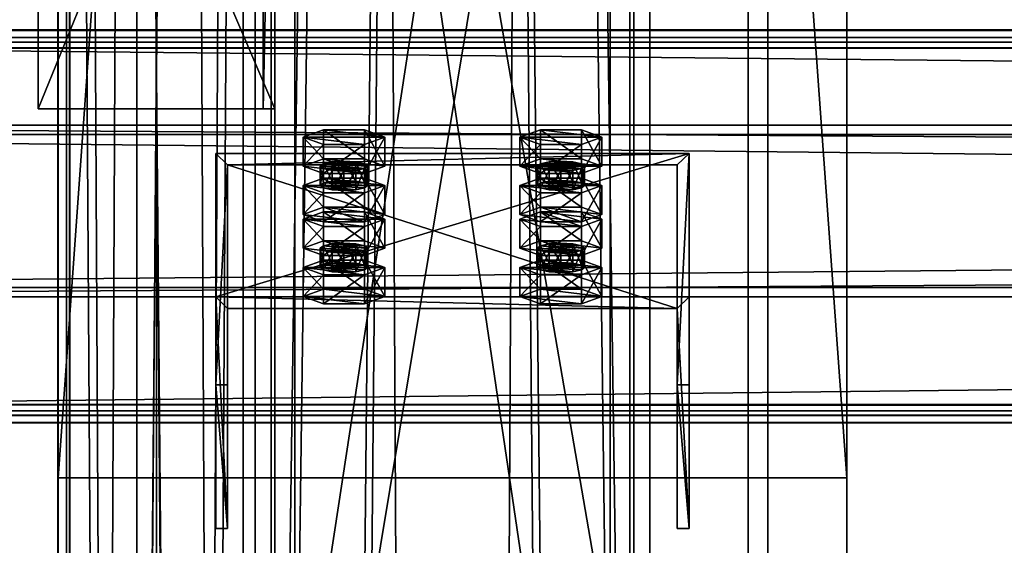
# Model space of a CAD drawing. Header units: millimetres. Extents: x -333 to 67333, y -930 to 39730.
# Tile 572 of 656: x -110 to 140, y 22193 to 22326. Entities that reach past the tile are written whole.
import ezdxf

# ---------------------------------------------------------------- set-up
doc = ezdxf.new("R2010")
doc.units = ezdxf.units.MM
for name, color, linetype in [('13', 7, 'Continuous'), ('4', 7, 'Continuous'), ('5', 7, 'Continuous'), ('6', 7, 'Continuous'), ('7', 7, 'Continuous'), ('95', 7, 'Continuous'), ('99', 7, 'Continuous')]:
    doc.layers.add(name, color=color, linetype=linetype)

msp = doc.modelspace()

# ---------------------------------------------------------------- meshes
at = {"layer": '13', "color": 30}
mesh = msp.add_polyface(dxfattribs=at)
corners = [(-100, 19475.03, 2980), (-50, 19475.03, 2980), (-50, 29325, 2980), (-100, 29325, 2980), (-50, 19475.03, 2983), (-50, 29325, 2983), (-97, 19475.03, 2983), (-97, 29325, 2983), (-97, 19475.03, 3030), (-97, 29325, 3030), (-100, 19475.03, 3030), (-100, 29325, 3030)]
mesh.append_faces([[corners[k] for k in face] for face in [(0, 2, 3, 3), (1, 5, 2, 2), (4, 7, 5, 5), (6, 9, 7, 7), (8, 11, 9, 9), (10, 3, 11, 11), (0, 4, 1, 1), (8, 0, 10, 10), (7, 2, 5, 5)]], dxfattribs={"vtx0": -1, "color": 30})
mesh.append_faces([[corners[k] for k in face] for face in [(4, 0, 6, 6), (6, 0, 8, 8), (3, 7, 11, 11)]], dxfattribs={"vtx0": -1, "vtx1": -1, "color": 30})
mesh.append_faces([[corners[k] for k in face] for face in [(7, 3, 2, 2)]], dxfattribs={"vtx0": -1, "vtx2": -1, "vtx3": -1, "color": 30})
mesh.append_faces([[corners[k] for k in face] for face in [(9, 11, 7, 7)]], dxfattribs={"vtx1": -1, "color": 30})
mesh.append_faces([[corners[k] for k in face] for face in [(0, 1, 2, 2), (1, 4, 5, 5), (4, 6, 7, 7), (6, 8, 9, 9), (8, 10, 11, 11), (10, 0, 3, 3)]], dxfattribs={"vtx2": -1, "vtx3": -1, "color": 30})
mesh = msp.add_polyface(dxfattribs=at)
corners = [(-50.06, 25223.33, 5870), (-100.06, 25223.33, 5870), (-100.06, 19405, 5870), (-50.06, 19405, 5870), (-50.06, 25223.33, 5950), (-50.06, 19405, 5950), (-100.06, 25223.33, 5950), (-100.06, 19405, 5950), (-97.06, 19405, 5873), (-53.06, 19405, 5873), (-53.06, 19405, 5947), (-97.06, 19405, 5947), (-53.06, 25223.33, 5873), (-53.06, 25223.33, 5947), (-97.06, 25223.33, 5873), (-97.06, 25223.33, 5947)]
mesh.append_faces([[corners[k] for k in face] for face in [(0, 2, 3, 3), (4, 3, 5, 5), (6, 5, 7, 7), (1, 7, 2, 2), (12, 10, 9, 9), (14, 9, 8, 8), (15, 8, 11, 11), (13, 11, 10, 10)]], dxfattribs={"vtx0": -1, "color": 30})
mesh.append_faces([[corners[k] for k in face] for face in [(2, 8, 3, 3), (8, 7, 11, 11), (11, 7, 10, 10), (3, 9, 5, 5), (9, 3, 8, 8), (5, 10, 7, 7), (0, 12, 1, 1), (12, 4, 13, 13), (13, 4, 15, 15), (1, 14, 6, 6), (14, 1, 12, 12), (6, 15, 4, 4)]], dxfattribs={"vtx0": -1, "vtx1": -1, "color": 30})
mesh.append_faces([[corners[k] for k in face] for face in [(8, 2, 7, 7), (5, 9, 10, 10), (12, 0, 4, 4), (6, 14, 15, 15)]], dxfattribs={"vtx0": -1, "vtx2": -1, "vtx3": -1, "color": 30})
mesh.append_faces([[corners[k] for k in face] for face in [(0, 1, 2, 2), (4, 0, 3, 3), (6, 4, 5, 5), (1, 6, 7, 7), (12, 13, 10, 10), (14, 12, 9, 9), (15, 14, 8, 8), (13, 15, 11, 11)]], dxfattribs={"vtx2": -1, "vtx3": -1, "color": 30})
mesh = msp.add_polyface(dxfattribs=at)
corners = [(-97.06, 23544.7, 4373), (-53.06, 23544.7, 4373), (-53.06, 15255.02, 4373), (-97.06, 15255.02, 4373), (-53.06, 23544.7, 4447), (-53.06, 15255.02, 4447), (-97.06, 23544.7, 4447), (-97.06, 15255.02, 4447), (-100.06, 23544.7, 4370), (-100.06, 23544.7, 4450), (-100.06, 15255.02, 4450), (-100.06, 15255.02, 4370), (-50.06, 23544.7, 4450), (-50.06, 15255.02, 4450), (-50.06, 23544.7, 4370), (-50.06, 15255.02, 4370)]
mesh.append_faces([[corners[k] for k in face] for face in [(0, 2, 3, 3), (1, 5, 2, 2), (4, 7, 5, 5), (6, 3, 7, 7), (8, 10, 11, 11), (9, 13, 10, 10), (12, 15, 13, 13), (14, 11, 15, 15)]], dxfattribs={"vtx0": -1, "color": 30})
mesh.append_faces([[corners[k] for k in face] for face in [(9, 6, 12, 12), (6, 8, 0, 0), (0, 8, 1, 1), (12, 4, 14, 14), (4, 12, 6, 6), (14, 1, 8, 8), (11, 3, 15, 15), (3, 10, 7, 7), (7, 10, 5, 5), (15, 2, 13, 13), (2, 15, 3, 3), (13, 5, 10, 10)]], dxfattribs={"vtx0": -1, "vtx1": -1, "color": 30})
mesh.append_faces([[corners[k] for k in face] for face in [(6, 9, 8, 8), (14, 4, 1, 1), (3, 11, 10, 10), (13, 2, 5, 5)]], dxfattribs={"vtx0": -1, "vtx2": -1, "vtx3": -1, "color": 30})
mesh.append_faces([[corners[k] for k in face] for face in [(0, 1, 2, 2), (1, 4, 5, 5), (4, 6, 7, 7), (6, 0, 3, 3), (8, 9, 10, 10), (9, 12, 13, 13), (12, 14, 15, 15), (14, 8, 11, 11)]], dxfattribs={"vtx2": -1, "vtx3": -1, "color": 30})
mesh = msp.add_polyface(dxfattribs=at)
corners = [(-45, 22443.49, 5870), (-45, 22443.49, 5810), (-45, 22303.49, 5810), (-45, 22303.49, 5870), (-48, 22443.49, 5810), (-48, 22303.49, 5810), (-48, 22443.49, 5867), (-48, 22303.49, 5867), (-105, 22443.49, 5867), (-105, 22303.49, 5867), (-105, 22443.49, 5870), (-105, 22303.49, 5870)]
mesh.append_faces([[corners[k] for k in face] for face in [(0, 2, 3, 3), (1, 5, 2, 2), (4, 7, 5, 5), (6, 9, 7, 7), (8, 11, 9, 9), (10, 3, 11, 11), (0, 4, 1, 1), (8, 0, 10, 10), (7, 2, 5, 5)]], dxfattribs={"vtx0": -1, "color": 30})
mesh.append_faces([[corners[k] for k in face] for face in [(4, 0, 6, 6), (6, 0, 8, 8), (3, 7, 11, 11)]], dxfattribs={"vtx0": -1, "vtx1": -1, "color": 30})
mesh.append_faces([[corners[k] for k in face] for face in [(7, 3, 2, 2)]], dxfattribs={"vtx0": -1, "vtx2": -1, "vtx3": -1, "color": 30})
mesh.append_faces([[corners[k] for k in face] for face in [(9, 11, 7, 7)]], dxfattribs={"vtx1": -1, "color": 30})
mesh.append_faces([[corners[k] for k in face] for face in [(0, 1, 2, 2), (1, 4, 5, 5), (4, 6, 7, 7), (6, 8, 9, 9), (8, 10, 11, 11), (10, 0, 3, 3)]], dxfattribs={"vtx2": -1, "vtx3": -1, "color": 30})
mesh = msp.add_polyface(dxfattribs=at)
corners = [(-330.01, 22226.99, 6954.91), (-330.01, 22299.38, 6939.52), (6099.99, 22299.38, 6939.52), (6099.99, 22226.99, 6954.91), (-330.01, 22258.21, 6745.85), (6099.99, 22258.21, 6745.85), (-330.01, 22318.86, 6732.96), (6099.99, 22318.86, 6732.96), (-330.01, 22321.56, 6745.68), (6099.99, 22321.56, 6745.68), (-330.01, 22323.51, 6745.26), (6099.99, 22323.51, 6745.26), (-330.01, 22320.4, 6730.59), (6099.99, 22320.4, 6730.59), (-330.01, 22255.84, 6744.31), (6099.99, 22255.84, 6744.31), (-330.01, 22297, 6937.98), (6099.99, 22297, 6937.98), (-330.01, 22228.53, 6952.54), (6099.99, 22228.53, 6952.54), (-330.01, 22225.83, 6939.82), (6099.99, 22225.83, 6939.82), (-330.01, 22223.87, 6940.24), (6099.99, 22223.87, 6940.24)]
mesh.append_faces([[corners[k] for k in face] for face in [(0, 2, 3, 3), (1, 5, 2, 2), (4, 7, 5, 5), (6, 9, 7, 7), (8, 11, 9, 9), (10, 13, 11, 11), (12, 15, 13, 13), (14, 17, 15, 15), (16, 19, 17, 17), (18, 21, 19, 19), (20, 23, 21, 21), (22, 3, 23, 23), (20, 0, 22, 22), (8, 12, 10, 10), (3, 21, 23, 23), (11, 7, 9, 9)]], dxfattribs={"vtx0": -1, "color": 30})
mesh.append_faces([[corners[k] for k in face] for face in [(1, 16, 4, 4), (16, 0, 18, 18), (18, 0, 20, 20), (12, 6, 14, 14), (14, 4, 16, 16), (21, 3, 19, 19), (2, 19, 3, 3), (19, 2, 17, 17), (17, 2, 15, 15), (13, 7, 11, 11)]], dxfattribs={"vtx0": -1, "vtx1": -1, "color": 30})
mesh.append_faces([[corners[k] for k in face] for face in [(16, 1, 0, 0), (12, 8, 6, 6), (14, 6, 4, 4), (15, 2, 5, 5), (5, 13, 15, 15), (13, 5, 7, 7)]], dxfattribs={"vtx0": -1, "vtx2": -1, "vtx3": -1, "color": 30})
mesh.append_faces([[corners[k] for k in face] for face in [(0, 1, 2, 2), (1, 4, 5, 5), (4, 6, 7, 7), (6, 8, 9, 9), (8, 10, 11, 11), (10, 12, 13, 13), (12, 14, 15, 15), (14, 16, 17, 17), (16, 18, 19, 19), (18, 20, 21, 21), (20, 22, 23, 23), (22, 0, 3, 3)]], dxfattribs={"vtx2": -1, "vtx3": -1, "color": 30})
at = {"layer": '4', "color": 171}
mesh = msp.add_polyface(dxfattribs=at)
corners = [(-45, 22031.11, 6628.51), (45, 22031.11, 6628.51), (45, 22574.27, 5227.71), (-45, 22574.27, 5227.71), (-45, 22136.31, 6606.15), (-45, 22658.18, 5260.25), (45, 22136.31, 6606.15), (45, 22658.18, 5260.25), (40, 22578.93, 5229.52), (-40, 22578.93, 5229.52), (-40, 22653.52, 5258.44), (40, 22653.52, 5258.44), (-40, 22130.47, 6607.39), (40, 22130.47, 6607.39), (-40, 22036.96, 6627.26), (40, 22036.96, 6627.26)]
mesh.append_faces([[corners[k] for k in face] for face in [(0, 2, 3, 3), (4, 3, 5, 5), (6, 5, 7, 7), (1, 7, 2, 2), (12, 11, 10, 10), (14, 10, 9, 9), (15, 9, 8, 8), (13, 8, 11, 11)]], dxfattribs={"vtx0": -1, "color": 171})
mesh.append_faces([[corners[k] for k in face] for face in [(2, 8, 3, 3), (8, 7, 11, 11), (11, 7, 10, 10), (3, 9, 5, 5), (9, 3, 8, 8), (5, 10, 7, 7), (4, 12, 0, 0), (12, 6, 13, 13), (13, 6, 15, 15), (0, 14, 1, 1), (14, 0, 12, 12), (1, 15, 6, 6)]], dxfattribs={"vtx0": -1, "vtx1": -1, "color": 171})
mesh.append_faces([[corners[k] for k in face] for face in [(8, 2, 7, 7), (5, 9, 10, 10), (12, 4, 6, 6), (1, 14, 15, 15)]], dxfattribs={"vtx0": -1, "vtx2": -1, "vtx3": -1, "color": 171})
mesh.append_faces([[corners[k] for k in face] for face in [(0, 1, 2, 2), (4, 0, 3, 3), (6, 4, 5, 5), (1, 6, 7, 7), (12, 13, 11, 11), (14, 12, 10, 10), (15, 14, 9, 9), (13, 15, 8, 8)]], dxfattribs={"vtx2": -1, "vtx3": -1, "color": 171})
at = {"layer": '5', "color": 131}
mesh = msp.add_polyface(dxfattribs=at)
corners = [(-46, 29385, 2984), (46, 29385, 2984), (46, 19415.03, 2984), (-46, 19415.03, 2984), (46, 29385, 3076), (46, 19415.03, 3076), (-46, 29385, 3076), (-46, 19415.03, 3076), (-50, 29385, 2980), (-50, 29385, 3080), (-50, 19415.03, 3080), (-50, 19415.03, 2980), (50, 29385, 3080), (50, 19415.03, 3080), (50, 29385, 2980), (50, 19415.03, 2980)]
mesh.append_faces([[corners[k] for k in face] for face in [(0, 2, 3, 3), (1, 5, 2, 2), (4, 7, 5, 5), (6, 3, 7, 7), (8, 10, 11, 11), (9, 13, 10, 10), (12, 15, 13, 13), (14, 11, 15, 15)]], dxfattribs={"vtx0": -1, "color": 131})
mesh.append_faces([[corners[k] for k in face] for face in [(9, 6, 12, 12), (6, 8, 0, 0), (0, 8, 1, 1), (12, 4, 14, 14), (4, 12, 6, 6), (14, 1, 8, 8), (11, 3, 15, 15), (3, 10, 7, 7), (7, 10, 5, 5), (15, 2, 13, 13), (2, 15, 3, 3), (13, 5, 10, 10)]], dxfattribs={"vtx0": -1, "vtx1": -1, "color": 131})
mesh.append_faces([[corners[k] for k in face] for face in [(6, 9, 8, 8), (14, 4, 1, 1), (3, 11, 10, 10), (13, 2, 5, 5)]], dxfattribs={"vtx0": -1, "vtx2": -1, "vtx3": -1, "color": 131})
mesh.append_faces([[corners[k] for k in face] for face in [(0, 1, 2, 2), (1, 4, 5, 5), (4, 6, 7, 7), (6, 0, 3, 3), (8, 9, 10, 10), (9, 12, 13, 13), (12, 14, 15, 15), (14, 8, 11, 11)]], dxfattribs={"vtx2": -1, "vtx3": -1, "color": 131})
at = {"layer": '6', "color": 2}
mesh = msp.add_polyface(dxfattribs=at)
corners = [(-80, 19419.86, 7183.53), (80, 19419.86, 7183.53), (80, 30845.06, 4755.1), (-80, 30845.06, 4755.1), (-80, 19419.86, 7347.1), (-80, 30878.32, 4911.61), (80, 19419.86, 7347.1), (80, 30878.32, 4911.61), (75, 30846.1, 4759.99), (-75, 30846.1, 4759.99), (-75, 30877.28, 4906.72), (75, 30877.28, 4906.72), (-75, 19419.86, 7341.99), (75, 19419.86, 7341.99), (-75, 19419.86, 7188.64), (75, 19419.86, 7188.64)]
mesh.append_faces([[corners[k] for k in face] for face in [(0, 2, 3, 3), (4, 3, 5, 5), (6, 5, 7, 7), (1, 7, 2, 2), (12, 11, 10, 10), (14, 10, 9, 9), (15, 9, 8, 8), (13, 8, 11, 11)]], dxfattribs={"vtx0": -1, "color": 2})
mesh.append_faces([[corners[k] for k in face] for face in [(2, 8, 3, 3), (8, 7, 11, 11), (11, 7, 10, 10), (3, 9, 5, 5), (9, 3, 8, 8), (5, 10, 7, 7), (4, 12, 0, 0), (12, 6, 13, 13), (13, 6, 15, 15), (0, 14, 1, 1), (14, 0, 12, 12), (1, 15, 6, 6)]], dxfattribs={"vtx0": -1, "vtx1": -1, "color": 2})
mesh.append_faces([[corners[k] for k in face] for face in [(8, 2, 7, 7), (5, 9, 10, 10), (12, 4, 6, 6), (1, 14, 15, 15)]], dxfattribs={"vtx0": -1, "vtx2": -1, "vtx3": -1, "color": 2})
mesh.append_faces([[corners[k] for k in face] for face in [(0, 1, 2, 2), (4, 0, 3, 3), (6, 4, 5, 5), (1, 6, 7, 7), (12, 13, 11, 11), (14, 12, 10, 10), (15, 14, 9, 9), (13, 15, 8, 8)]], dxfattribs={"vtx2": -1, "vtx3": -1, "color": 2})
at = {"layer": '7', "color": 6}
mesh = msp.add_polyface(dxfattribs=at)
corners = [(60, 22292.22, 6915.49), (-60, 22292.22, 6915.49), (-60, 22255.84, 6744.31), (60, 22255.84, 6744.31), (-60, 22233.53, 6927.96), (-60, 22197.15, 6756.78), (-57, 22233.53, 6927.96), (-57, 22197.15, 6756.78), (-57, 22289.29, 6916.11), (-57, 22252.9, 6744.93), (57, 22289.29, 6916.11), (57, 22252.9, 6744.93), (57, 22233.53, 6927.96), (57, 22197.15, 6756.78), (60, 22233.53, 6927.96), (60, 22197.15, 6756.78)]
mesh.append_faces([[corners[k] for k in face] for face in [(0, 2, 3, 3), (1, 5, 2, 2), (4, 7, 5, 5), (6, 9, 7, 7), (8, 11, 9, 9), (10, 13, 11, 11), (12, 15, 13, 13), (14, 3, 15, 15), (12, 0, 14, 14), (7, 2, 5, 5)]], dxfattribs={"vtx0": -1, "color": 6})
mesh.append_faces([[corners[k] for k in face] for face in [(1, 8, 4, 4), (8, 0, 10, 10), (10, 0, 12, 12), (3, 11, 15, 15), (11, 2, 9, 9), (9, 2, 7, 7)]], dxfattribs={"vtx0": -1, "vtx1": -1, "color": 6})
mesh.append_faces([[corners[k] for k in face] for face in [(8, 1, 0, 0), (11, 3, 2, 2)]], dxfattribs={"vtx0": -1, "vtx2": -1, "vtx3": -1, "color": 6})
mesh.append_faces([[corners[k] for k in face] for face in [(6, 4, 8, 8), (13, 15, 11, 11)]], dxfattribs={"vtx1": -1, "color": 6})
mesh.append_faces([[corners[k] for k in face] for face in [(0, 1, 2, 2), (1, 4, 5, 5), (4, 6, 7, 7), (6, 8, 9, 9), (8, 10, 11, 11), (10, 12, 13, 13), (12, 14, 15, 15), (14, 0, 3, 3)]], dxfattribs={"vtx2": -1, "vtx3": -1, "color": 6})
at = {"layer": '95', "color": 20}
mesh = msp.add_polyface(dxfattribs=at)
corners = [(-21.5, 22288.98, 6890.62), (-22.3, 22288.36, 6887.68), (-22.3, 22283.47, 6888.72), (-32.7, 22288.36, 6887.68), (-33.5, 22288.98, 6890.62), (-33.5, 22284.09, 6891.66), (-32.7, 22289.6, 6893.55), (-32.7, 22284.71, 6894.59), (-30.5, 22290.06, 6895.7), (-30.5, 22285.17, 6896.74), (-27.5, 22290.23, 6896.49), (-27.5, 22285.34, 6897.53), (-24.5, 22290.06, 6895.7), (-24.5, 22285.17, 6896.74), (-22.3, 22289.6, 6893.55), (-22.3, 22284.71, 6894.59), (-21.5, 22284.09, 6891.66), (-24.5, 22287.9, 6885.53), (-30.5, 22287.9, 6885.53), (-27.5, 22287.73, 6884.75), (-17.11, 22296.32, 6889.06), (-22.3, 22294.45, 6880.25), (-22.3, 22287.11, 6881.81), (-17.11, 22288.98, 6890.62), (-32.7, 22294.45, 6880.25), (-32.7, 22287.11, 6881.81), (-37.89, 22296.32, 6889.06), (-37.89, 22288.98, 6890.62), (-32.7, 22298.19, 6897.86), (-32.7, 22290.85, 6899.42), (-22.3, 22298.19, 6897.86), (-22.3, 22290.85, 6899.42)]
mesh.append_faces([[corners[k] for k in face] for face in [(6, 9, 7, 7), (8, 11, 9, 9), (10, 13, 11, 11), (12, 15, 13, 13), (17, 18, 19, 19), (8, 12, 10, 10), (20, 22, 23, 23), (21, 25, 22, 22), (24, 27, 25, 25), (26, 29, 27, 27), (28, 31, 29, 29), (30, 23, 31, 31), (21, 26, 24, 24), (28, 20, 30, 30), (23, 29, 31, 31), (27, 22, 25, 25)]], dxfattribs={"vtx0": -1, "color": 20})
mesh.append_faces([[corners[k] for k in face] for face in [(18, 17, 3, 3), (3, 1, 4, 4), (4, 1, 6, 6), (6, 14, 8, 8), (26, 20, 28, 28), (29, 22, 27, 27)]], dxfattribs={"vtx0": -1, "vtx1": -1, "color": 20})
mesh.append_faces([[corners[k] for k in face] for face in [(3, 17, 1, 1), (6, 1, 0, 0), (6, 0, 14, 14), (8, 14, 12, 12), (26, 21, 20, 20), (29, 23, 22, 22)]], dxfattribs={"vtx0": -1, "vtx2": -1, "vtx3": -1, "color": 20})
mesh.append_faces([[corners[k] for k in face] for face in [(0, 1, 2, 2), (3, 4, 5, 5), (4, 6, 7, 7), (6, 8, 9, 9), (8, 10, 11, 11), (10, 12, 13, 13), (12, 14, 15, 15), (14, 0, 16, 16), (20, 21, 22, 22), (21, 24, 25, 25), (24, 26, 27, 27), (26, 28, 29, 29), (28, 30, 31, 31), (30, 20, 23, 23)]], dxfattribs={"vtx2": -1, "vtx3": -1, "color": 20})
mesh = msp.add_polyface(dxfattribs=at)
corners = [(33.5, 22288.98, 6890.62), (32.7, 22288.36, 6887.68), (32.7, 22283.47, 6888.72), (22.3, 22288.36, 6887.68), (21.5, 22288.98, 6890.62), (21.5, 22284.09, 6891.66), (22.3, 22289.6, 6893.55), (22.3, 22284.71, 6894.59), (24.5, 22290.06, 6895.7), (24.5, 22285.17, 6896.74), (27.5, 22290.23, 6896.49), (27.5, 22285.34, 6897.53), (30.5, 22290.06, 6895.7), (30.5, 22285.17, 6896.74), (32.7, 22289.6, 6893.55), (32.7, 22284.71, 6894.59), (33.5, 22284.09, 6891.66), (30.5, 22287.9, 6885.53), (24.5, 22287.9, 6885.53), (27.5, 22287.73, 6884.75), (37.89, 22296.32, 6889.06), (32.7, 22294.45, 6880.25), (32.7, 22287.11, 6881.81), (37.89, 22288.98, 6890.62), (22.3, 22294.45, 6880.25), (22.3, 22287.11, 6881.81), (17.11, 22296.32, 6889.06), (17.11, 22288.98, 6890.62), (22.3, 22298.19, 6897.86), (22.3, 22290.85, 6899.42), (32.7, 22298.19, 6897.86), (32.7, 22290.85, 6899.42)]
mesh.append_faces([[corners[k] for k in face] for face in [(6, 9, 7, 7), (8, 11, 9, 9), (10, 13, 11, 11), (12, 15, 13, 13), (17, 18, 19, 19), (8, 12, 10, 10), (20, 22, 23, 23), (21, 25, 22, 22), (24, 27, 25, 25), (26, 29, 27, 27), (28, 31, 29, 29), (30, 23, 31, 31), (21, 26, 24, 24), (28, 20, 30, 30), (23, 29, 31, 31), (27, 22, 25, 25)]], dxfattribs={"vtx0": -1, "color": 20})
mesh.append_faces([[corners[k] for k in face] for face in [(18, 17, 3, 3), (3, 1, 4, 4), (4, 1, 6, 6), (6, 14, 8, 8), (26, 20, 28, 28), (29, 23, 27, 27)]], dxfattribs={"vtx0": -1, "vtx1": -1, "color": 20})
mesh.append_faces([[corners[k] for k in face] for face in [(3, 17, 1, 1), (6, 1, 0, 0), (6, 0, 14, 14), (8, 14, 12, 12), (26, 21, 20, 20), (27, 23, 22, 22)]], dxfattribs={"vtx0": -1, "vtx2": -1, "vtx3": -1, "color": 20})
mesh.append_faces([[corners[k] for k in face] for face in [(0, 1, 2, 2), (3, 4, 5, 5), (4, 6, 7, 7), (6, 8, 9, 9), (8, 10, 11, 11), (10, 12, 13, 13), (12, 14, 15, 15), (14, 0, 16, 16), (20, 21, 22, 22), (21, 24, 25, 25), (24, 26, 27, 27), (26, 28, 29, 29), (28, 30, 31, 31), (30, 20, 23, 23)]], dxfattribs={"vtx2": -1, "vtx3": -1, "color": 20})
mesh = msp.add_polyface(dxfattribs=at)
corners = [(-21.5, 22288.98, 6890.62), (-22.3, 22283.47, 6888.72), (-21.5, 22284.09, 6891.66), (-22.3, 22288.36, 6887.68), (-24.5, 22287.9, 6885.53), (-24.5, 22283.01, 6886.57), (-27.5, 22287.73, 6884.75), (-27.5, 22282.84, 6885.79), (-30.5, 22287.9, 6885.53), (-30.5, 22283.01, 6886.57), (-32.7, 22288.36, 6887.68), (-32.7, 22283.47, 6888.72), (-33.5, 22284.09, 6891.66), (-33.5, 22288.98, 6890.62), (-32.7, 22284.71, 6894.59), (-22.3, 22289.6, 6893.55), (-22.3, 22284.71, 6894.59), (-27.5, 22285.34, 6897.53), (-24.5, 22285.17, 6896.74), (-30.5, 22285.17, 6896.74), (-17.11, 22284.09, 6891.66), (-22.3, 22282.22, 6882.85), (-22.3, 22274.88, 6884.41), (-17.11, 22276.75, 6893.22), (-32.7, 22282.22, 6882.85), (-32.7, 22274.88, 6884.41), (-37.89, 22284.09, 6891.66), (-37.89, 22276.75, 6893.22), (-32.7, 22285.96, 6900.46), (-32.7, 22278.62, 6902.02), (-22.3, 22285.96, 6900.46), (-22.3, 22278.62, 6902.02), (-37.89, 22275.53, 6791.24), (-17.11, 22275.53, 6791.24), (-32.7, 22277.4, 6800.05), (-22.3, 22277.4, 6800.05)]
mesh.append_faces([[corners[k] for k in face] for face in [(0, 1, 2, 2), (3, 5, 1, 1), (4, 7, 5, 5), (6, 9, 7, 7), (8, 11, 9, 9), (10, 12, 11, 11), (13, 14, 12, 12), (15, 2, 16, 16), (16, 17, 18, 18), (11, 7, 9, 9), (20, 22, 23, 23), (21, 25, 22, 22), (24, 27, 25, 25), (26, 29, 27, 27), (28, 31, 29, 29), (30, 23, 31, 31), (21, 26, 24, 24), (28, 20, 30, 30), (23, 29, 31, 31), (34, 33, 35, 35)]], dxfattribs={"vtx0": -1, "color": 20})
mesh.append_faces([[corners[k] for k in face] for face in [(17, 16, 19, 19), (19, 16, 14, 14), (14, 2, 12, 12), (12, 5, 11, 11), (26, 20, 28, 28), (29, 22, 27, 27), (32, 33, 34, 34)]], dxfattribs={"vtx0": -1, "vtx1": -1, "color": 20})
mesh.append_faces([[corners[k] for k in face] for face in [(14, 16, 2, 2), (12, 2, 1, 1), (12, 1, 5, 5), (11, 5, 7, 7), (26, 21, 20, 20)]], dxfattribs={"vtx0": -1, "vtx2": -1, "vtx3": -1, "color": 20})
mesh.append_faces([[corners[k] for k in face] for face in [(3, 4, 5, 5), (4, 6, 7, 7), (6, 8, 9, 9), (8, 10, 11, 11), (20, 21, 22, 22), (21, 24, 25, 25), (24, 26, 27, 27), (26, 28, 29, 29), (28, 30, 31, 31), (30, 20, 23, 23)]], dxfattribs={"vtx2": -1, "vtx3": -1, "color": 20})
mesh = msp.add_polyface(dxfattribs=at)
corners = [(33.5, 22288.98, 6890.62), (32.7, 22283.47, 6888.72), (33.5, 22284.09, 6891.66), (32.7, 22288.36, 6887.68), (30.5, 22287.9, 6885.53), (30.5, 22283.01, 6886.57), (27.5, 22287.73, 6884.75), (27.5, 22282.84, 6885.79), (24.5, 22287.9, 6885.53), (24.5, 22283.01, 6886.57), (22.3, 22288.36, 6887.68), (22.3, 22283.47, 6888.72), (21.5, 22284.09, 6891.66), (21.5, 22288.98, 6890.62), (22.3, 22284.71, 6894.59), (32.7, 22289.6, 6893.55), (32.7, 22284.71, 6894.59), (27.5, 22285.34, 6897.53), (30.5, 22285.17, 6896.74), (24.5, 22285.17, 6896.74), (37.89, 22284.09, 6891.66), (32.7, 22282.22, 6882.85), (32.7, 22274.88, 6884.41), (37.89, 22276.75, 6893.22), (22.3, 22282.22, 6882.85), (22.3, 22274.88, 6884.41), (17.11, 22284.09, 6891.66), (17.11, 22276.75, 6893.22), (22.3, 22285.96, 6900.46), (22.3, 22278.62, 6902.02), (32.7, 22285.96, 6900.46), (32.7, 22278.62, 6902.02), (22.3, 22277.4, 6800.05), (37.89, 22275.53, 6791.24), (32.7, 22277.4, 6800.05)]
mesh.append_faces([[corners[k] for k in face] for face in [(0, 1, 2, 2), (3, 5, 1, 1), (4, 7, 5, 5), (6, 9, 7, 7), (8, 11, 9, 9), (10, 12, 11, 11), (13, 14, 12, 12), (15, 2, 16, 16), (16, 17, 18, 18), (11, 7, 9, 9), (20, 22, 23, 23), (21, 25, 22, 22), (24, 27, 25, 25), (26, 29, 27, 27), (28, 31, 29, 29), (30, 23, 31, 31), (21, 26, 24, 24), (28, 20, 30, 30), (23, 29, 31, 31), (32, 33, 34, 34)]], dxfattribs={"vtx0": -1, "color": 20})
mesh.append_faces([[corners[k] for k in face] for face in [(17, 16, 19, 19), (19, 16, 14, 14), (14, 2, 12, 12), (12, 5, 11, 11), (26, 20, 28, 28), (29, 22, 27, 27)]], dxfattribs={"vtx0": -1, "vtx1": -1, "color": 20})
mesh.append_faces([[corners[k] for k in face] for face in [(14, 16, 2, 2), (12, 2, 1, 1), (12, 1, 5, 5), (11, 5, 7, 7), (26, 21, 20, 20), (29, 23, 22, 22)]], dxfattribs={"vtx0": -1, "vtx2": -1, "vtx3": -1, "color": 20})
mesh.append_faces([[corners[k] for k in face] for face in [(3, 4, 5, 5), (4, 6, 7, 7), (6, 8, 9, 9), (8, 10, 11, 11), (20, 21, 22, 22), (21, 24, 25, 25), (24, 26, 27, 27), (26, 28, 29, 29), (28, 30, 31, 31), (30, 20, 23, 23)]], dxfattribs={"vtx2": -1, "vtx3": -1, "color": 20})
mesh = msp.add_polyface(dxfattribs=at)
corners = [(-32.7, 22278.62, 6902.02), (-17.11, 22276.75, 6893.22), (-22.3, 22274.88, 6884.41), (-37.89, 22276.75, 6893.22), (-32.7, 22274.88, 6884.41), (-21.5, 22268.19, 6792.8), (-22.3, 22267.57, 6789.87), (-22.3, 22262.68, 6790.91), (-32.7, 22267.57, 6789.87), (-33.5, 22268.19, 6792.8), (-33.5, 22263.3, 6793.84), (-32.7, 22268.81, 6795.74), (-32.7, 22263.92, 6796.78), (-30.5, 22269.27, 6797.89), (-30.5, 22264.38, 6798.92), (-27.5, 22269.44, 6798.67), (-27.5, 22264.55, 6799.71), (-24.5, 22269.27, 6797.89), (-24.5, 22264.38, 6798.92), (-22.3, 22268.81, 6795.74), (-22.3, 22263.92, 6796.78), (-21.5, 22263.3, 6793.84), (-24.5, 22267.11, 6787.72), (-30.5, 22267.11, 6787.72), (-27.5, 22266.94, 6786.93), (-17.11, 22275.53, 6791.24), (-22.3, 22273.65, 6782.44), (-22.3, 22266.32, 6784), (-17.11, 22268.19, 6792.8), (-32.7, 22273.65, 6782.44), (-32.7, 22266.32, 6784), (-37.89, 22275.53, 6791.24), (-37.89, 22268.19, 6792.8), (-32.7, 22277.4, 6800.05), (-32.7, 22270.06, 6801.61), (-22.3, 22277.4, 6800.05), (-22.3, 22270.06, 6801.61)]
mesh.append_faces([[corners[k] for k in face] for face in [(3, 2, 4, 4), (11, 14, 12, 12), (13, 16, 14, 14), (15, 18, 16, 16), (17, 20, 18, 18), (22, 23, 24, 24), (13, 17, 15, 15), (25, 27, 28, 28), (26, 30, 27, 27), (29, 32, 30, 30), (31, 34, 32, 32), (33, 36, 34, 34), (35, 28, 36, 36), (26, 31, 29, 29), (28, 34, 36, 36), (32, 27, 30, 30)]], dxfattribs={"vtx0": -1, "color": 20})
mesh.append_faces([[corners[k] for k in face] for face in [(23, 22, 8, 8), (8, 6, 9, 9), (9, 6, 11, 11), (11, 5, 13, 13), (34, 27, 32, 32)]], dxfattribs={"vtx0": -1, "vtx1": -1, "color": 20})
mesh.append_faces([[corners[k] for k in face] for face in [(0, 1, 2, 2), (8, 22, 6, 6), (11, 6, 5, 5), (13, 5, 19, 19), (13, 19, 17, 17), (31, 26, 25, 25), (34, 28, 27, 27)]], dxfattribs={"vtx0": -1, "vtx2": -1, "vtx3": -1, "color": 20})
mesh.append_faces([[corners[k] for k in face] for face in [(5, 6, 7, 7), (8, 9, 10, 10), (9, 11, 12, 12), (11, 13, 14, 14), (13, 15, 16, 16), (15, 17, 18, 18), (17, 19, 20, 20), (19, 5, 21, 21), (25, 26, 27, 27), (26, 29, 30, 30), (29, 31, 32, 32), (31, 33, 34, 34), (33, 35, 36, 36), (35, 25, 28, 28)]], dxfattribs={"vtx2": -1, "vtx3": -1, "color": 20})
mesh = msp.add_polyface(dxfattribs=at)
corners = [(17.11, 22276.75, 6893.22), (32.7, 22274.88, 6884.41), (22.3, 22274.88, 6884.41), (33.5, 22268.19, 6792.8), (32.7, 22267.57, 6789.87), (32.7, 22262.68, 6790.91), (22.3, 22267.57, 6789.87), (21.5, 22268.19, 6792.8), (21.5, 22263.3, 6793.84), (22.3, 22268.81, 6795.74), (22.3, 22263.92, 6796.78), (24.5, 22269.27, 6797.89), (24.5, 22264.38, 6798.92), (27.5, 22269.44, 6798.67), (27.5, 22264.55, 6799.71), (30.5, 22269.27, 6797.89), (30.5, 22264.38, 6798.92), (32.7, 22268.81, 6795.74), (32.7, 22263.92, 6796.78), (33.5, 22263.3, 6793.84), (30.5, 22267.11, 6787.72), (24.5, 22267.11, 6787.72), (27.5, 22266.94, 6786.93), (37.89, 22275.53, 6791.24), (32.7, 22273.65, 6782.44), (32.7, 22266.32, 6784), (37.89, 22268.19, 6792.8), (22.3, 22273.65, 6782.44), (22.3, 22266.32, 6784), (17.11, 22275.53, 6791.24), (17.11, 22268.19, 6792.8), (22.3, 22277.4, 6800.05), (22.3, 22270.06, 6801.61), (32.7, 22277.4, 6800.05), (32.7, 22270.06, 6801.61)]
mesh.append_faces([[corners[k] for k in face] for face in [(0, 1, 2, 2), (9, 12, 10, 10), (11, 14, 12, 12), (13, 16, 14, 14), (15, 18, 16, 16), (20, 21, 22, 22), (11, 15, 13, 13), (23, 25, 26, 26), (24, 28, 25, 25), (27, 30, 28, 28), (29, 32, 30, 30), (31, 34, 32, 32), (33, 26, 34, 34), (24, 29, 27, 27), (26, 32, 34, 34), (30, 25, 28, 28)]], dxfattribs={"vtx0": -1, "color": 20})
mesh.append_faces([[corners[k] for k in face] for face in [(21, 20, 6, 6), (6, 4, 7, 7), (7, 4, 9, 9), (9, 3, 11, 11), (29, 24, 31, 31), (32, 25, 30, 30)]], dxfattribs={"vtx0": -1, "vtx1": -1, "color": 20})
mesh.append_faces([[corners[k] for k in face] for face in [(6, 20, 4, 4), (9, 4, 3, 3), (11, 3, 17, 17), (11, 17, 15, 15), (31, 24, 23, 23), (32, 26, 25, 25)]], dxfattribs={"vtx0": -1, "vtx2": -1, "vtx3": -1, "color": 20})
mesh.append_faces([[corners[k] for k in face] for face in [(3, 4, 5, 5), (6, 7, 8, 8), (7, 9, 10, 10), (9, 11, 12, 12), (11, 13, 14, 14), (13, 15, 16, 16), (15, 17, 18, 18), (17, 3, 19, 19), (23, 24, 25, 25), (24, 27, 28, 28), (27, 29, 30, 30), (29, 31, 32, 32), (31, 33, 34, 34), (33, 23, 26, 26)]], dxfattribs={"vtx2": -1, "vtx3": -1, "color": 20})
mesh = msp.add_polyface(dxfattribs=at)
corners = [(-21.5, 22268.19, 6792.8), (-22.3, 22262.68, 6790.91), (-21.5, 22263.3, 6793.84), (-22.3, 22267.57, 6789.87), (-24.5, 22267.11, 6787.72), (-24.5, 22262.22, 6788.76), (-27.5, 22266.94, 6786.93), (-27.5, 22262.05, 6787.97), (-30.5, 22267.11, 6787.72), (-30.5, 22262.22, 6788.76), (-32.7, 22267.57, 6789.87), (-32.7, 22262.68, 6790.91), (-33.5, 22263.3, 6793.84), (-33.5, 22268.19, 6792.8), (-32.7, 22263.92, 6796.78), (-22.3, 22268.81, 6795.74), (-22.3, 22263.92, 6796.78), (-27.5, 22264.55, 6799.71), (-24.5, 22264.38, 6798.92), (-30.5, 22264.38, 6798.92), (-17.11, 22263.3, 6793.84), (-22.3, 22261.43, 6785.04), (-22.3, 22254.09, 6786.6), (-17.11, 22255.96, 6795.4), (-32.7, 22261.43, 6785.04), (-32.7, 22254.09, 6786.6), (-37.89, 22263.3, 6793.84), (-37.89, 22255.96, 6795.4), (-32.7, 22265.17, 6802.65), (-32.7, 22257.83, 6804.2), (-22.3, 22265.17, 6802.65), (-22.3, 22257.83, 6804.2)]
mesh.append_faces([[corners[k] for k in face] for face in [(0, 1, 2, 2), (3, 5, 1, 1), (4, 7, 5, 5), (6, 9, 7, 7), (8, 11, 9, 9), (10, 12, 11, 11), (13, 14, 12, 12), (15, 2, 16, 16), (16, 17, 18, 18), (11, 7, 9, 9), (20, 22, 23, 23), (21, 25, 22, 22), (24, 27, 25, 25), (26, 29, 27, 27), (28, 31, 29, 29), (30, 23, 31, 31), (21, 26, 24, 24), (28, 20, 30, 30), (23, 29, 31, 31), (27, 22, 25, 25)]], dxfattribs={"vtx0": -1, "color": 20})
mesh.append_faces([[corners[k] for k in face] for face in [(17, 16, 19, 19), (19, 16, 14, 14), (14, 2, 12, 12), (12, 5, 11, 11), (26, 20, 28, 28), (29, 23, 27, 27)]], dxfattribs={"vtx0": -1, "vtx1": -1, "color": 20})
mesh.append_faces([[corners[k] for k in face] for face in [(14, 16, 2, 2), (12, 2, 1, 1), (12, 1, 5, 5), (11, 5, 7, 7), (26, 21, 20, 20), (27, 23, 22, 22)]], dxfattribs={"vtx0": -1, "vtx2": -1, "vtx3": -1, "color": 20})
mesh.append_faces([[corners[k] for k in face] for face in [(3, 4, 5, 5), (4, 6, 7, 7), (6, 8, 9, 9), (8, 10, 11, 11), (20, 21, 22, 22), (21, 24, 25, 25), (24, 26, 27, 27), (26, 28, 29, 29), (28, 30, 31, 31), (30, 20, 23, 23)]], dxfattribs={"vtx2": -1, "vtx3": -1, "color": 20})
mesh = msp.add_polyface(dxfattribs=at)
corners = [(33.5, 22268.19, 6792.8), (32.7, 22262.68, 6790.91), (33.5, 22263.3, 6793.84), (32.7, 22267.57, 6789.87), (30.5, 22267.11, 6787.72), (30.5, 22262.22, 6788.76), (27.5, 22266.94, 6786.93), (27.5, 22262.05, 6787.97), (24.5, 22267.11, 6787.72), (24.5, 22262.22, 6788.76), (22.3, 22267.57, 6789.87), (22.3, 22262.68, 6790.91), (21.5, 22263.3, 6793.84), (21.5, 22268.19, 6792.8), (22.3, 22263.92, 6796.78), (32.7, 22268.81, 6795.74), (32.7, 22263.92, 6796.78), (27.5, 22264.55, 6799.71), (30.5, 22264.38, 6798.92), (24.5, 22264.38, 6798.92), (37.89, 22263.3, 6793.84), (32.7, 22261.43, 6785.04), (32.7, 22254.09, 6786.6), (37.89, 22255.96, 6795.4), (22.3, 22261.43, 6785.04), (22.3, 22254.09, 6786.6), (17.11, 22263.3, 6793.84), (17.11, 22255.96, 6795.4), (22.3, 22265.17, 6802.65), (22.3, 22257.83, 6804.2), (32.7, 22265.17, 6802.65), (32.7, 22257.83, 6804.2)]
mesh.append_faces([[corners[k] for k in face] for face in [(0, 1, 2, 2), (3, 5, 1, 1), (4, 7, 5, 5), (6, 9, 7, 7), (8, 11, 9, 9), (10, 12, 11, 11), (13, 14, 12, 12), (15, 2, 16, 16), (16, 17, 18, 18), (11, 7, 9, 9), (20, 22, 23, 23), (21, 25, 22, 22), (24, 27, 25, 25), (26, 29, 27, 27), (28, 31, 29, 29), (30, 23, 31, 31), (21, 26, 24, 24), (28, 20, 30, 30), (23, 29, 31, 31), (27, 22, 25, 25)]], dxfattribs={"vtx0": -1, "color": 20})
mesh.append_faces([[corners[k] for k in face] for face in [(17, 16, 19, 19), (19, 16, 14, 14), (14, 2, 12, 12), (12, 5, 11, 11), (26, 20, 28, 28), (29, 23, 27, 27)]], dxfattribs={"vtx0": -1, "vtx1": -1, "color": 20})
mesh.append_faces([[corners[k] for k in face] for face in [(14, 16, 2, 2), (12, 2, 1, 1), (12, 1, 5, 5), (11, 5, 7, 7), (26, 21, 20, 20), (27, 23, 22, 22)]], dxfattribs={"vtx0": -1, "vtx2": -1, "vtx3": -1, "color": 20})
mesh.append_faces([[corners[k] for k in face] for face in [(3, 4, 5, 5), (4, 6, 7, 7), (6, 8, 9, 9), (8, 10, 11, 11), (20, 21, 22, 22), (21, 24, 25, 25), (24, 26, 27, 27), (26, 28, 29, 29), (28, 30, 31, 31), (30, 20, 23, 23)]], dxfattribs={"vtx2": -1, "vtx3": -1, "color": 20})
at = {"layer": '99', "color": 7}
mesh = msp.add_polyface(dxfattribs=at)
corners = [(100, 1810, 1000), (-100, 1810, 1000), (-100, 4590, 1000), (100, 4590, 1000), (100, 1810, 2280), (-100, 1810, 2280), (100, 4590, 2280), (-100, 4590, 2280), (100, 0, 2950), (-100, 0, 2950), (-100, 38800, 2950), (100, 38800, 2950), (100, 38800, -700), (-100, 38800, -700), (-100, 0, -700), (100, 0, -700), (100, 36990, 2280), (-100, 36990, 2280), (-100, 34210, 2280), (100, 34210, 2280), (-100, 34210, 1000), (100, 34210, 1000), (-100, 36990, 1000), (100, 36990, 1000), (100, 19847.42, 2200), (-100, 19847.42, 2200), (-100, 18949.94, 2200), (100, 18949.94, 2200), (-100, 18949.94, 100), (100, 18949.94, 100), (-100, 19847.42, 100), (100, 19847.42, 100), (100, 30990, 2280), (-100, 30990, 2280), (-100, 28210, 2280), (100, 28210, 2280), (-100, 28210, 1000), (100, 28210, 1000), (-100, 30990, 1000), (100, 30990, 1000), (100, 24990, 2280), (-100, 24990, 2280), (-100, 22210, 2280), (100, 22210, 2280), (-100, 22210, 1000), (100, 22210, 1000), (-100, 24990, 1000), (100, 24990, 1000), (100, 16590, 2280), (-100, 16590, 2280), (-100, 13810, 2280), (100, 13810, 2280), (-100, 13810, 1000), (100, 13810, 1000), (-100, 16590, 1000), (100, 16590, 1000), (100, 10590, 1000), (100, 10590, 2280), (100, 7810, 2280), (100, 7810, 1000), (-100, 7810, 2280), (-100, 7810, 1000), (-100, 10590, 1000), (-100, 10590, 2280)]
mesh.append_faces([[corners[k] for k in face] for face in [(0, 2, 3, 3), (4, 1, 0, 0), (6, 5, 4, 4), (3, 7, 6, 6), (8, 10, 11, 11), (12, 10, 13, 13), (14, 12, 13, 13), (8, 14, 9, 9), (16, 18, 19, 19), (19, 20, 21, 21), (21, 22, 23, 23), (23, 17, 16, 16), (24, 26, 27, 27), (27, 28, 29, 29), (29, 30, 31, 31), (31, 25, 24, 24), (32, 34, 35, 35), (35, 36, 37, 37), (37, 38, 39, 39), (39, 33, 32, 32), (40, 42, 43, 43), (43, 44, 45, 45), (45, 46, 47, 47), (47, 41, 40, 40), (48, 50, 51, 51), (51, 52, 53, 53), (53, 54, 55, 55), (55, 49, 48, 48), (58, 61, 59, 59), (59, 62, 56, 56), (56, 63, 57, 57), (57, 60, 58, 58)]], dxfattribs={"vtx0": -1, "color": 7})
mesh.append_faces([[corners[k] for k in face] for face in [(29, 55, 27, 27), (55, 56, 53, 53), (27, 48, 24, 24), (15, 29, 12, 12), (0, 8, 4, 4), (4, 8, 6, 6), (58, 8, 57, 57), (51, 8, 48, 48), (43, 8, 40, 40), (35, 8, 32, 32), (19, 8, 16, 16), (12, 23, 11, 11), (31, 12, 29, 29), (23, 39, 21, 21), (11, 16, 8, 8), (32, 21, 39, 39), (21, 32, 19, 19), (40, 37, 47, 47), (37, 40, 35, 35), (24, 45, 31, 31), (45, 24, 43, 43), (57, 53, 56, 56), (53, 57, 51, 51), (6, 59, 3, 3), (59, 6, 58, 58), (42, 25, 44, 44), (25, 42, 26, 26), (44, 30, 46, 46), (36, 30, 38, 38), (20, 30, 22, 22), (9, 5, 10, 10), (5, 14, 1, 1), (1, 14, 2, 2), (61, 14, 62, 62), (52, 14, 54, 54), (28, 14, 30, 30), (10, 17, 13, 13), (17, 33, 18, 18), (13, 30, 14, 14), (38, 18, 33, 33), (18, 38, 20, 20), (46, 34, 41, 41), (34, 46, 36, 36), (26, 54, 28, 28), (62, 50, 63, 63), (50, 62, 52, 52), (2, 60, 7, 7), (60, 2, 61, 61)]], dxfattribs={"vtx0": -1, "vtx1": -1, "color": 7})
mesh.append_faces([[corners[k] for k in face] for face in [(55, 29, 0, 0), (55, 3, 59, 59), (29, 15, 0, 0), (6, 8, 58, 58), (57, 8, 51, 51), (48, 8, 43, 43), (40, 8, 35, 35), (32, 8, 19, 19), (23, 12, 31, 31), (23, 31, 45, 45), (23, 47, 37, 37), (43, 24, 48, 48), (46, 30, 36, 36), (38, 30, 20, 20), (2, 14, 61, 61), (62, 14, 52, 52), (54, 14, 28, 28), (17, 10, 5, 5), (17, 7, 60, 60), (17, 63, 50, 50), (17, 49, 42, 42), (17, 41, 34, 34), (13, 22, 30, 30), (49, 26, 42, 42)]], dxfattribs={"vtx0": -1, "vtx1": -1, "vtx2": -1, "vtx3": -1, "color": 7})
mesh.append_faces([[corners[k] for k in face] for face in [(55, 0, 3, 3), (55, 59, 56, 56), (27, 55, 48, 48), (0, 15, 8, 8), (23, 45, 47, 47), (23, 37, 39, 39), (11, 23, 16, 16), (44, 25, 30, 30), (5, 9, 14, 14), (17, 5, 7, 7), (17, 60, 63, 63), (17, 50, 49, 49), (17, 42, 41, 41), (17, 34, 33, 33), (13, 17, 22, 22), (26, 49, 54, 54)]], dxfattribs={"vtx0": -1, "vtx2": -1, "vtx3": -1, "color": 7})
mesh.append_faces([[corners[k] for k in face] for face in [(0, 1, 2, 2), (4, 5, 1, 1), (6, 7, 5, 5), (3, 2, 7, 7), (8, 9, 10, 10), (12, 11, 10, 10), (14, 15, 12, 12), (8, 15, 14, 14), (16, 17, 18, 18), (19, 18, 20, 20), (21, 20, 22, 22), (23, 22, 17, 17), (24, 25, 26, 26), (27, 26, 28, 28), (29, 28, 30, 30), (31, 30, 25, 25), (32, 33, 34, 34), (35, 34, 36, 36), (37, 36, 38, 38), (39, 38, 33, 33), (40, 41, 42, 42), (43, 42, 44, 44), (45, 44, 46, 46), (47, 46, 41, 41), (48, 49, 50, 50), (51, 50, 52, 52), (53, 52, 54, 54), (55, 54, 49, 49), (58, 60, 61, 61), (59, 61, 62, 62), (56, 62, 63, 63), (57, 63, 60, 60)]], dxfattribs={"vtx2": -1, "vtx3": -1, "color": 7})

doc.saveas('drawing.dxf')
